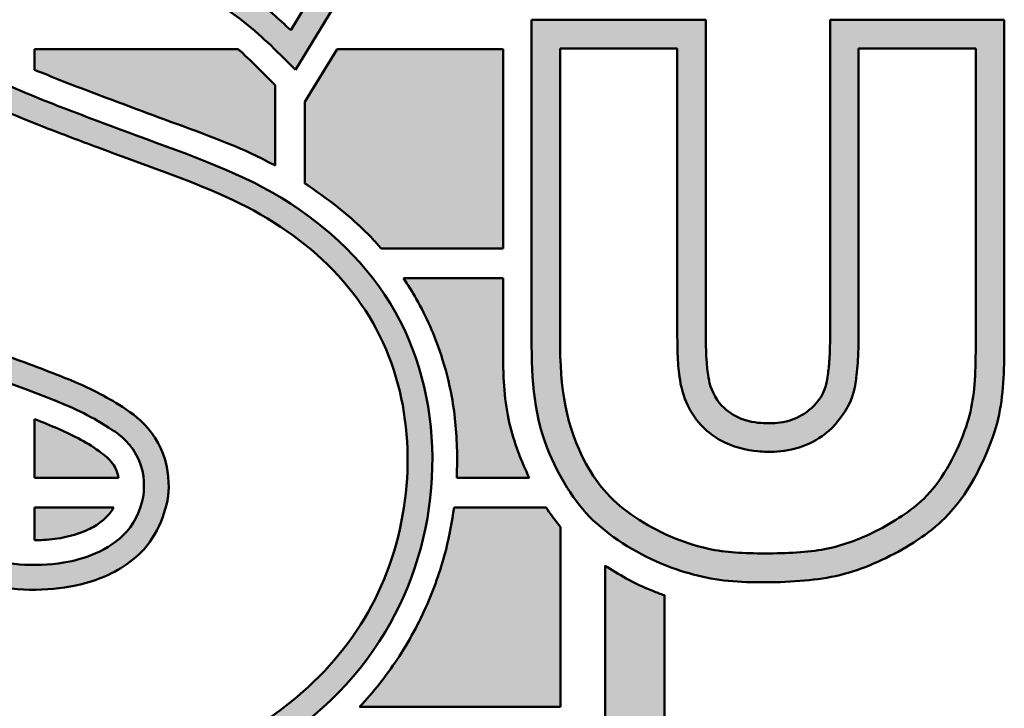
# Model space of a CAD drawing. Header units: inches. Extents: x 36 to 1719, y -84 to 1122.
# Tile 360 of 558: x 1389 to 1409, y 111 to 125. Entities that reach past the tile are written whole.
import ezdxf
from ezdxf.enums import TextEntityAlignment as Align

# ---------------------------------------------------------------- set-up
doc = ezdxf.new("R2010")
doc.units = ezdxf.units.IN
doc.header["$LTSCALE"] = 48
doc.header["$MEASUREMENT"] = 0
doc.layers.add('No Plot', color=7, linetype='Continuous', lineweight=25, plot=False)
doc.layers.add('Title (ANSI)', color=7, linetype='Continuous', lineweight=50)
doc.styles.get("Standard").update_dxf_attribs({"font": 'arial.ttf'})

# ---------------------------------------------------------------- blocks, each defined once
blk = doc.blocks.new('Title Blocks SB TITLE-KS')
at = {"lineweight": 25}
h = blk.add_hatch(color=256, dxfattribs=at)
edge = h.paths.add_edge_path()
edge.add_arc((48.40152, 4.51475), 0.09685, 0, 90)
edge.add_line((48.40152, 4.61161), (48.05526, 4.61161))
edge.add_arc((48.05526, 4.51475), 0.09685, 90, 180)
edge.add_line((47.95841, 4.51475), (47.95841, 4.0462))
edge.add_arc((48.05526, 4.0462), 0.09685, 180, 270)
edge.add_line((48.05526, 3.94935), (48.40152, 3.94935))
edge.add_arc((48.40152, 4.0462), 0.09685, 270, 360)
edge.add_line((48.49837, 4.0462), (48.49837, 4.14159))
edge.add_spline(control_points=[(48.49837, 4.14159), (48.49674, 4.14216), (48.49127, 4.14423), (48.48285, 4.1482), (48.47639, 4.15214), (48.47352, 4.15405)], knot_values=[0.312367, 0.312367, 0.312367, 0.312367, 0.32717, 0.362458, 0.391961, 0.391961, 0.391961, 0.391961], degree=3, periodic=0)
edge.add_line((48.47352, 4.15405), (48.47352, 4.0462))
edge.add_arc((48.40152, 4.0462), 0.07201, -90, 0, ccw=False)
edge.add_line((48.40152, 3.9742), (48.05526, 3.9742))
edge.add_arc((48.05526, 4.0462), 0.07201, 180, 270, ccw=False)
edge.add_line((47.98326, 4.0462), (47.98326, 4.51475))
edge.add_arc((48.05526, 4.51475), 0.07201, 90, 180, ccw=False)
edge.add_line((48.05526, 4.58676), (48.40152, 4.58676))
edge.add_arc((48.40152, 4.51475), 0.07201, 0, 90, ccw=False)
edge.add_line((48.47352, 4.51475), (48.47352, 4.39432))
edge.add_line((48.47352, 4.39432), (48.49837, 4.39432))
edge.add_line((48.49837, 4.39432), (48.49837, 4.51475))
h = blk.add_hatch(color=256, dxfattribs=at)
edge = h.paths.add_edge_path(flags=0)
edge.add_line((48.12203, 4.19792), (48.07237, 4.12468))
edge.add_spline(control_points=[(48.07237, 4.12468), (48.08389, 4.11436), (48.09548, 4.10497), (48.1369, 4.07786), (48.17135, 4.06544), (48.24063, 4.05715), (48.276, 4.06176), (48.33855, 4.08984), (48.36454, 4.11294), (48.39253, 4.17257), (48.39486, 4.20835), (48.37856, 4.25428), (48.36942, 4.26818), (48.3454, 4.29168), (48.33089, 4.3011), (48.29802, 4.31591), (48.27935, 4.32222), (48.25363, 4.33182), (48.24634, 4.33454), (48.23533, 4.33884), (48.23162, 4.34033), (48.224, 4.34352), (48.22001, 4.34514), (48.21321, 4.34882), (48.21091, 4.3502), (48.20638, 4.35343), (48.20447, 4.35505), (48.20197, 4.35724), (48.20106, 4.35808), (48.199, 4.36015), (48.19699, 4.36238), (48.19312, 4.3686), (48.19131, 4.37405), (48.18977, 4.38455), (48.19071, 4.39197), (48.19852, 4.40627), (48.20538, 4.41189), (48.21682, 4.41762), (48.22254, 4.41883), (48.23386, 4.42083), (48.24174, 4.42163), (48.26144, 4.42055), (48.27079, 4.41817), (48.2967, 4.41012), (48.31235, 4.40213), (48.33186, 4.38735), (48.33705, 4.38273), (48.34187, 4.37809)], knot_values=[-2.611226, -2.611226, -2.611226, -2.611226, -2.473136, -2.473136, -2.145661, -2.145661, -1.818185, -1.818185, -1.490709, -1.490709, -1.163233, -1.163233, -0.99479, -0.99479, -0.826346, -0.826346, -0.657902, -0.657902, -0.591756, -0.591756, -0.558682, -0.558682, -0.525609, -0.525609, -0.510315, -0.510315, -0.49502, -0.49502, -0.487373, -0.487373, -0.479726, -0.479726, -0.467251, -0.467251, -0.439818, -0.439818, -0.412386, -0.412386, -0.379958, -0.379958, -0.329557, -0.329557, -0.253484, -0.253484, -0.126742, -0.126742, -0.073489, -0.073489, -0.073489, -0.073489], degree=3, periodic=0)
edge.add_line((48.34187, 4.37809), (48.38437, 4.44768))
edge.add_spline(control_points=[(48.38437, 4.44768), (48.36984, 4.46058), (48.35492, 4.47092), (48.31603, 4.48994), (48.29255, 4.49679), (48.2444, 4.50262), (48.21998, 4.50151), (48.16496, 4.4877), (48.13463, 4.47054), (48.09741, 4.42244), (48.08876, 4.39067), (48.09406, 4.32612), (48.11238, 4.29672), (48.16204, 4.2633), (48.18843, 4.25407), (48.22454, 4.24123), (48.23339, 4.23805), (48.24908, 4.23194), (48.25609, 4.22915), (48.26707, 4.22317), (48.27011, 4.22144), (48.27824, 4.21571), (48.28291, 4.21157), (48.2898, 4.19909), (48.29087, 4.19254), (48.29065, 4.17731), (48.28581, 4.16628), (48.27312, 4.15344), (48.26581, 4.1499), (48.2526, 4.1455), (48.24636, 4.14453), (48.22631, 4.14321), (48.21314, 4.14575), (48.18202, 4.15533), (48.16451, 4.164), (48.1386, 4.18235), (48.12988, 4.19017), (48.12203, 4.19792)], knot_values=[-2.555229, -2.555229, -2.555229, -2.555229, -2.376769, -2.376769, -2.149637, -2.149637, -1.922505, -1.922505, -1.607123, -1.607123, -1.30312, -1.30312, -0.964844, -0.964844, -0.715304, -0.715304, -0.636453, -0.636453, -0.578469, -0.578469, -0.548739, -0.548739, -0.524389, -0.524389, -0.500038, -0.500038, -0.459859, -0.459859, -0.419679, -0.419679, -0.3795, -0.3795, -0.289027, -0.289027, -0.136823, -0.136823, -0.048673, -0.048673, -0.048673, -0.048673], degree=3, periodic=0)
edge = h.paths.add_edge_path()
edge.add_spline(control_points=[(48.05877, 4.12306), (48.07642, 4.10673), (48.09429, 4.09204), (48.15847, 4.05615), (48.21024, 4.0445), (48.30856, 4.0583), (48.35637, 4.08425), (48.3931, 4.14568), (48.39985, 4.16802), (48.4022, 4.21363), (48.39794, 4.23653), (48.37732, 4.2766), (48.36106, 4.293), (48.32242, 4.31816), (48.29987, 4.32565), (48.2689, 4.33717), (48.26094, 4.34013), (48.2448, 4.34624), (48.23696, 4.34925), (48.22466, 4.35454), (48.22049, 4.35639), (48.21433, 4.36041), (48.21255, 4.36178), (48.20944, 4.36445), (48.20838, 4.36534), (48.20455, 4.36933), (48.20203, 4.37377), (48.20045, 4.38177), (48.2006, 4.38505), (48.20342, 4.39561), (48.20846, 4.40147), (48.21976, 4.40787), (48.22523, 4.40882), (48.23771, 4.41095), (48.2462, 4.41144), (48.26434, 4.40899), (48.27395, 4.40669), (48.29761, 4.3981), (48.31075, 4.39075), (48.33042, 4.3751), (48.33723, 4.36826), (48.34385, 4.36145)], knot_values=[0.037533, 0.037533, 0.037533, 0.037533, 0.245712, 0.245712, 0.69376, 0.69376, 1.141808, 1.141808, 1.351168, 1.351168, 1.560529, 1.560529, 1.769889, 1.769889, 1.97925, 1.97925, 2.052495, 2.052495, 2.125741, 2.125741, 2.160647, 2.160647, 2.175364, 2.175364, 2.190081, 2.190081, 2.204798, 2.204798, 2.226856, 2.226856, 2.25866, 2.25866, 2.299207, 2.299207, 2.357342, 2.357342, 2.438939, 2.438939, 2.556981, 2.556981, 2.637491, 2.637491, 2.637491, 2.637491], degree=3, periodic=0)
edge.add_line((48.34385, 4.36145), (48.39766, 4.44957))
edge.add_spline(control_points=[(48.39766, 4.44957), (48.38525, 4.46139), (48.37272, 4.47156), (48.34147, 4.4899), (48.32364, 4.49766), (48.26483, 4.51421), (48.22114, 4.51509), (48.15046, 4.49178), (48.12138, 4.47317), (48.08532, 4.4202), (48.07761, 4.38649), (48.08465, 4.32746), (48.09673, 4.30286), (48.13207, 4.26884), (48.15172, 4.25791), (48.19505, 4.24018), (48.21726, 4.23329), (48.2482, 4.22115), (48.25622, 4.21779), (48.26789, 4.21032), (48.27184, 4.20824), (48.27987, 4.19697), (48.28078, 4.19046), (48.27987, 4.17908), (48.27697, 4.17256), (48.26952, 4.16416), (48.26482, 4.16119), (48.25583, 4.15723), (48.25129, 4.15605), (48.23437, 4.15321), (48.22193, 4.15456), (48.19929, 4.16046), (48.18886, 4.16469), (48.16147, 4.17777), (48.14516, 4.18953), (48.12778, 4.20666), (48.12415, 4.21045), (48.12058, 4.21423)], knot_values=[0.02353, 0.02353, 0.02353, 0.02353, 0.173405, 0.173405, 0.346811, 0.346811, 0.721067, 0.721067, 1.018589, 1.018589, 1.316111, 1.316111, 1.56375, 1.56375, 1.767978, 1.767978, 1.972206, 1.972206, 2.042372, 2.042372, 2.075171, 2.075171, 2.10797, 2.10797, 2.140769, 2.140769, 2.173568, 2.173568, 2.206366, 2.206366, 2.298331, 2.298331, 2.390296, 2.390296, 2.545872, 2.545872, 2.590393, 2.590393, 2.590393, 2.590393], degree=3, periodic=0)
edge.add_line((48.12058, 4.21423), (48.05877, 4.12306))
h = blk.add_hatch(color=256, dxfattribs=at)
edge = h.paths.add_edge_path(flags=0)
edge.add_spline(control_points=[(48.45468, 4.24935), (48.45463, 4.22776), (48.45716, 4.21204), (48.47084, 4.18711), (48.47694, 4.18044), (48.49531, 4.16809), (48.50617, 4.16343), (48.52413, 4.15946), (48.53155, 4.15913), (48.54964, 4.15915), (48.55837, 4.15951), (48.57262, 4.16228), (48.57972, 4.16483), (48.59456, 4.17225), (48.60199, 4.17715), (48.61399, 4.18877), (48.62007, 4.19934), (48.62735, 4.21926), (48.62833, 4.22673), (48.62875, 4.24105), (48.62878, 4.24524), (48.62881, 4.24934)], knot_values=[-1.0351, -1.0351, -1.0351, -1.0351, -0.845278, -0.845278, -0.724245, -0.724245, -0.603213, -0.603213, -0.51975, -0.51975, -0.436286, -0.436286, -0.352823, -0.352823, -0.26259, -0.26259, -0.136738, -0.136738, -0.03667, -0.03667, 0, 0, 0, 0], degree=3, periodic=0)
edge.add_line((48.62881, 4.24934), (48.62881, 4.37047))
edge.add_line((48.62881, 4.37047), (48.57971, 4.37047))
edge.add_line((48.57971, 4.37047), (48.57971, 4.24935))
edge.add_spline(control_points=[(48.57971, 4.24935), (48.57968, 4.2471), (48.57965, 4.24504), (48.57944, 4.23961), (48.57907, 4.23565), (48.57855, 4.23125), (48.57819, 4.22792), (48.57519, 4.21959), (48.57103, 4.21366), (48.56339, 4.20714), (48.56026, 4.20549), (48.55237, 4.20253), (48.54763, 4.2018), (48.54135, 4.2016), (48.54061, 4.20163), (48.53327, 4.20221), (48.52676, 4.20366), (48.51916, 4.208), (48.5167, 4.20985), (48.51229, 4.21422), (48.50956, 4.21816), (48.50653, 4.22458), (48.50547, 4.22863), (48.50444, 4.23434), (48.50426, 4.23672), (48.50383, 4.24369), (48.5039, 4.24626), (48.5038, 4.24935)], knot_values=[-0.185107, -0.185107, -0.185107, -0.185107, -0.169088, -0.169088, -0.145818, -0.145818, -0.135706, -0.135706, -0.123096, -0.123096, -0.110487, -0.110487, -0.097877, -0.097877, -0.085267, -0.085267, -0.068464, -0.068464, -0.060062, -0.060062, -0.05166, -0.05166, -0.043258, -0.043258, -0.022628, -0.022628, 0, 0, 0, 0], degree=3, periodic=0)
edge.add_line((48.5038, 4.24935), (48.5038, 4.37047))
edge.add_line((48.5038, 4.37047), (48.45468, 4.37047))
edge.add_line((48.45468, 4.37047), (48.45468, 4.24935))
edge = h.paths.add_edge_path()
edge.add_line((48.64074, 4.38239), (48.56779, 4.38239))
edge.add_line((48.56779, 4.38239), (48.56779, 4.24935))
edge.add_spline(control_points=[(48.56779, 4.24935), (48.56774, 4.24638), (48.5677, 4.24341), (48.56737, 4.23841), (48.5672, 4.2365), (48.56668, 4.23259), (48.56657, 4.22998), (48.56291, 4.22225), (48.55947, 4.21918), (48.55424, 4.21591), (48.55149, 4.21468), (48.54464, 4.21342), (48.54256, 4.21363), (48.53859, 4.21368), (48.53423, 4.21395), (48.52743, 4.21677), (48.52487, 4.21841), (48.51976, 4.22377), (48.5176, 4.22867), (48.5164, 4.23507), (48.51633, 4.2362), (48.51574, 4.24303), (48.51585, 4.24577), (48.51572, 4.24935)], knot_values=[0, 0, 0, 0, 0.023718, 0.023718, 0.037964, 0.037964, 0.052211, 0.052211, 0.066457, 0.066457, 0.080704, 0.080704, 0.09495, 0.09495, 0.111952, 0.111952, 0.126093, 0.126093, 0.140233, 0.140233, 0.158287, 0.158287, 0.185107, 0.185107, 0.185107, 0.185107], degree=3, periodic=0)
edge.add_line((48.51572, 4.24935), (48.51572, 4.38239))
edge.add_line((48.51572, 4.38239), (48.44276, 4.38239))
edge.add_line((48.44276, 4.38239), (48.44276, 4.24935))
edge.add_spline(control_points=[(48.44276, 4.24935), (48.44271, 4.23118), (48.44382, 4.21583), (48.45522, 4.18948), (48.46161, 4.179), (48.4788, 4.16391), (48.49007, 4.15727), (48.51102, 4.14971), (48.52068, 4.14764), (48.54103, 4.14679), (48.55299, 4.14713), (48.5725, 4.14961), (48.58203, 4.15275), (48.60026, 4.16166), (48.60925, 4.16741), (48.62509, 4.18315), (48.63223, 4.19666), (48.6398, 4.21975), (48.64047, 4.22938), (48.6407, 4.24352), (48.64072, 4.24646), (48.64074, 4.24934)], knot_values=[0, 0, 0, 0, 0.155412, 0.155412, 0.272387, 0.272387, 0.389362, 0.389362, 0.485779, 0.485779, 0.582195, 0.582195, 0.678612, 0.678612, 0.775028, 0.775028, 0.910851, 0.910851, 1.009598, 1.009598, 1.0351, 1.0351, 1.0351, 1.0351], degree=3, periodic=0)
edge.add_line((48.64074, 4.24934), (48.64074, 4.38239))
h = blk.add_hatch(color=256, dxfattribs=at)
edge = h.paths.add_edge_path()
edge.add_line((48.2346, 4.37015), (48.2346, 4.36155))
edge.add_spline(control_points=[(48.2346, 4.36155), (48.23592, 4.361), (48.241, 4.35893), (48.25181, 4.35461), (48.27005, 4.34781), (48.2959, 4.33812), (48.31909, 4.32987), (48.33271, 4.32289), (48.33542, 4.32141)], knot_values=[0.555083, 0.555083, 0.555083, 0.555083, 0.567375, 0.602123, 0.654854, 0.734241, 0.838869, 0.865294, 0.865294, 0.865294, 0.865294], degree=3, periodic=0)
edge.add_line((48.33542, 4.32141), (48.33542, 4.35504))
edge.add_spline(control_points=[(48.33542, 4.35504), (48.33333, 4.35713), (48.32849, 4.36198), (48.32335, 4.36707), (48.32013, 4.3699), (48.31984, 4.37015)], knot_values=[0.041752, 0.041752, 0.041752, 0.041752, 0.06708, 0.100477, 0.103769, 0.103769, 0.103769, 0.103769], degree=3, periodic=0)
edge.add_line((48.31984, 4.37015), (48.2346, 4.37015))
h = blk.add_hatch(color=256, dxfattribs=at)
edge = h.paths.add_edge_path()
edge.add_spline(control_points=[(48.34784, 4.31396), (48.34809, 4.31379), (48.35153, 4.31153), (48.36155, 4.30443), (48.37207, 4.29543), (48.37868, 4.28802), (48.37982, 4.28669)], knot_values=[0.906651, 0.906651, 0.906651, 0.906651, 0.90917, 0.941929, 1.011995, 1.027017, 1.027017, 1.027017, 1.027017], degree=3, periodic=0)
edge.add_line((48.37982, 4.28669), (48.43083, 4.28669))
edge.add_line((48.43083, 4.28669), (48.43083, 4.37015))
edge.add_line((48.43083, 4.37015), (48.36129, 4.37015))
edge.add_line((48.36129, 4.37015), (48.34784, 4.34813))
edge.add_line((48.34784, 4.34813), (48.34784, 4.31396))
h = blk.add_hatch(color=256, dxfattribs=at)
edge = h.paths.add_edge_path()
edge.add_spline(control_points=[(48.38919, 4.27427), (48.39107, 4.27146), (48.39731, 4.26132), (48.40459, 4.2448), (48.41029, 4.2228), (48.41174, 4.20539), (48.41154, 4.19404), (48.41139, 4.19081)], knot_values=[1.071466, 1.071466, 1.071466, 1.071466, 1.100369, 1.173443, 1.225153, 1.294598, 1.322345, 1.322345, 1.322345, 1.322345], degree=3, periodic=0)
edge.add_line((48.41139, 4.19081), (48.44179, 4.19081))
edge.add_spline(control_points=[(48.44179, 4.19081), (48.44124, 4.19194), (48.43706, 4.2008), (48.43241, 4.21476), (48.43078, 4.23355), (48.43081, 4.24382), (48.43083, 4.24935)], knot_values=[0, 0, 0, 0, 0.010768, 0.083825, 0.124461, 0.17188, 0.17188, 0.17188, 0.17188], degree=3, periodic=0)
edge.add_line((48.43083, 4.24935), (48.43083, 4.27427))
edge.add_line((48.43083, 4.27427), (48.38919, 4.27427))
h = blk.add_hatch(color=256, dxfattribs=at)
edge = h.paths.add_edge_path()
edge.add_spline(control_points=[(48.26975, 4.19081), (48.26941, 4.19265), (48.26799, 4.19681), (48.25927, 4.20425), (48.24773, 4.2101), (48.23799, 4.21405), (48.2346, 4.21536)], knot_values=[1966.349707, 1966.349707, 1966.349707, 1966.349707, 1982.19095, 2002.907504, 2061.8723, 2093.061573, 2093.061573, 2093.061573, 2093.061573], degree=3, periodic=0)
edge.add_line((48.2346, 4.21536), (48.2346, 4.19081))
edge.add_line((48.2346, 4.19081), (48.26975, 4.19081))
h = blk.add_hatch(color=256, dxfattribs=at)
edge = h.paths.add_edge_path()
edge.add_line((48.2346, 4.17839), (48.2346, 4.16462))
edge.add_spline(control_points=[(48.2346, 4.16462), (48.23587, 4.16463), (48.24028, 4.16479), (48.24792, 4.16576), (48.2561, 4.16833), (48.26232, 4.17197), (48.26578, 4.17535), (48.26735, 4.17759), (48.26782, 4.17839)], knot_values=[2129.62752, 2129.62752, 2129.62752, 2129.62752, 2140.522986, 2167.432622, 2195.448804, 2213.336559, 2228.733772, 2236.572499, 2236.572499, 2236.572499, 2236.572499], degree=3, periodic=0)
edge.add_line((48.26782, 4.17839), (48.2346, 4.17839))
h = blk.add_hatch(color=256, dxfattribs=at)
edge = h.paths.add_edge_path()
edge.add_spline(control_points=[(48.41029, 4.17839), (48.40952, 4.17248), (48.40689, 4.15872), (48.39949, 4.13704), (48.38733, 4.11472), (48.37654, 4.10107), (48.37073, 4.09492)], knot_values=[1.357971, 1.357971, 1.357971, 1.357971, 1.409019, 1.477651, 1.553467, 1.625834, 1.625834, 1.625834, 1.625834], degree=3, periodic=0)
edge.add_line((48.37073, 4.09492), (48.45489, 4.09492))
edge.add_line((48.45489, 4.09492), (48.45489, 4.17016))
edge.add_spline(control_points=[(48.45489, 4.17016), (48.45293, 4.17252), (48.45092, 4.17527), (48.44904, 4.17811), (48.44886, 4.17839)], knot_values=[0.212704, 0.212704, 0.212704, 0.212704, 0.238923, 0.24178, 0.24178, 0.24178, 0.24178], degree=3, periodic=0)
edge.add_line((48.44886, 4.17839), (48.41029, 4.17839))
at = {"layer": 'No Plot', "color": 7, "linetype": 'Continuous', "lineweight": 25}
for p, q in [((48.39766, 4.44957), (48.34385, 4.36145)), ((48.38437, 4.44768), (48.34187, 4.37809)), ((48.51572, 4.38239), (48.44276, 4.38239)), ((48.44276, 4.38239), (48.44276, 4.24935)), ((48.51572, 4.38239), (48.51572, 4.24935)), ((48.56779, 4.38239), (48.64074, 4.38239)), ((48.56779, 4.38239), (48.56779, 4.24935)), ((48.64074, 4.38239), (48.64074, 4.24934)), ((48.2346, 4.37015), (48.31984, 4.37015)), ((48.2346, 4.36155), (48.2346, 4.37015)), ((48.36129, 4.37015), (48.34784, 4.34813)), ((48.36129, 4.37015), (48.43083, 4.37015)), ((48.43083, 4.37015), (48.43083, 4.28669)), ((48.5038, 4.37047), (48.45468, 4.37047)), ((48.45468, 4.37047), (48.45468, 4.24935)), ((48.5038, 4.37047), (48.5038, 4.24935)), ((48.57971, 4.37047), (48.62881, 4.37047)), ((48.57971, 4.37047), (48.57971, 4.24935)), ((48.62881, 4.37047), (48.62881, 4.24934)), ((48.33542, 4.32141), (48.33542, 4.35504)), ((48.34784, 4.31396), (48.34784, 4.34813)), ((48.43083, 4.28669), (48.37982, 4.28669)), ((48.43083, 4.27427), (48.38919, 4.27427)), ((48.43083, 4.27427), (48.43083, 4.24935)), ((48.2346, 4.19081), (48.2346, 4.21536)), ((48.2346, 4.19081), (48.26975, 4.19081)), ((48.41139, 4.19081), (48.44179, 4.19081)), ((48.2346, 4.17839), (48.26782, 4.17839)), ((48.2346, 4.16462), (48.2346, 4.17839)), ((48.41029, 4.17839), (48.44886, 4.17839)), ((48.45489, 4.09492), (48.45489, 4.17016)), ((48.47352, 4.15405), (48.47352, 4.0462)), ((48.49837, 4.14159), (48.49837, 4.0462)), ((48.37073, 4.09492), (48.45489, 4.09492))]:
    blk.add_line(p, q, dxfattribs=at)
for points, knots in [([(48.39766, 4.44957), (48.38525, 4.46139), (48.37272, 4.47156), (48.34147, 4.4899), (48.32364, 4.49766), (48.26483, 4.51421), (48.22114, 4.51509), (48.15046, 4.49178), (48.12138, 4.47317), (48.08532, 4.4202), (48.07761, 4.38649), (48.08465, 4.32746), (48.09673, 4.30286), (48.13207, 4.26884), (48.15172, 4.25791), (48.19505, 4.24018), (48.21726, 4.23329), (48.2482, 4.22115), (48.25622, 4.21779), (48.26789, 4.21032), (48.27184, 4.20824), (48.27987, 4.19697), (48.28078, 4.19046), (48.27987, 4.17908), (48.27697, 4.17256), (48.26952, 4.16416), (48.26482, 4.16119), (48.25583, 4.15723), (48.25129, 4.15605), (48.23437, 4.15321), (48.22193, 4.15456), (48.19929, 4.16046), (48.18886, 4.16469), (48.16147, 4.17777), (48.14516, 4.18953), (48.12778, 4.20666), (48.12415, 4.21045), (48.12058, 4.21423)], [0.02353, 0.02353, 0.02353, 0.02353, 0.173405, 0.173405, 0.346811, 0.346811, 0.721067, 0.721067, 1.018589, 1.018589, 1.316111, 1.316111, 1.56375, 1.56375, 1.767978, 1.767978, 1.972206, 1.972206, 2.042372, 2.042372, 2.075171, 2.075171, 2.10797, 2.10797, 2.140769, 2.140769, 2.173568, 2.173568, 2.206366, 2.206366, 2.298331, 2.298331, 2.390296, 2.390296, 2.545872, 2.545872, 2.590393, 2.590393, 2.590393, 2.590393]), ([(48.38437, 4.44768), (48.36984, 4.46058), (48.35492, 4.47092), (48.31603, 4.48994), (48.29255, 4.49679), (48.2444, 4.50262), (48.21998, 4.50151), (48.16496, 4.4877), (48.13463, 4.47054), (48.09741, 4.42244), (48.08876, 4.39067), (48.09406, 4.32612), (48.11238, 4.29672), (48.16204, 4.2633), (48.18843, 4.25407), (48.22454, 4.24123), (48.23339, 4.23805), (48.24908, 4.23194), (48.25609, 4.22915), (48.26707, 4.22317), (48.27011, 4.22144), (48.27824, 4.21571), (48.28291, 4.21157), (48.2898, 4.19909), (48.29087, 4.19254), (48.29065, 4.17731), (48.28581, 4.16628), (48.27312, 4.15344), (48.26581, 4.1499), (48.2526, 4.1455), (48.24636, 4.14453), (48.22631, 4.14321), (48.21314, 4.14575), (48.18202, 4.15533), (48.16451, 4.164), (48.1386, 4.18235), (48.12988, 4.19017), (48.12203, 4.19792)], [0.048673, 0.048673, 0.048673, 0.048673, 0.227132, 0.227132, 0.454264, 0.454264, 0.681396, 0.681396, 0.996778, 0.996778, 1.300781, 1.300781, 1.639057, 1.639057, 1.888597, 1.888597, 1.967449, 1.967449, 2.025432, 2.025432, 2.055162, 2.055162, 2.079512, 2.079512, 2.103863, 2.103863, 2.144043, 2.144043, 2.184222, 2.184222, 2.224401, 2.224401, 2.314875, 2.314875, 2.467078, 2.467078, 2.555229, 2.555229, 2.555229, 2.555229]), ([(48.34187, 4.37809), (48.33705, 4.38273), (48.33186, 4.38735), (48.31235, 4.40213), (48.2967, 4.41012), (48.27079, 4.41817), (48.26144, 4.42055), (48.24174, 4.42163), (48.23386, 4.42083), (48.22254, 4.41883), (48.21682, 4.41762), (48.20538, 4.41189), (48.19852, 4.40627), (48.19071, 4.39197), (48.18977, 4.38455), (48.19131, 4.37405), (48.19312, 4.3686), (48.19699, 4.36238), (48.199, 4.36015), (48.20106, 4.35808), (48.20197, 4.35724), (48.20447, 4.35505), (48.20638, 4.35343), (48.21091, 4.3502), (48.21321, 4.34882), (48.22001, 4.34514), (48.224, 4.34352), (48.23162, 4.34033), (48.23533, 4.33884), (48.24634, 4.33454), (48.25363, 4.33182), (48.27935, 4.32222), (48.29802, 4.31591), (48.33089, 4.3011), (48.3454, 4.29168), (48.36942, 4.26818), (48.37856, 4.25428), (48.39486, 4.20835), (48.39253, 4.17257), (48.36454, 4.11294), (48.33855, 4.08984), (48.276, 4.06176), (48.24063, 4.05715), (48.17135, 4.06544), (48.1369, 4.07786), (48.09548, 4.10497), (48.08389, 4.11436), (48.07237, 4.12468)], [0.073489, 0.073489, 0.073489, 0.073489, 0.126742, 0.126742, 0.253484, 0.253484, 0.329557, 0.329557, 0.379958, 0.379958, 0.412386, 0.412386, 0.439818, 0.439818, 0.467251, 0.467251, 0.479726, 0.479726, 0.487373, 0.487373, 0.49502, 0.49502, 0.510315, 0.510315, 0.525609, 0.525609, 0.558682, 0.558682, 0.591756, 0.591756, 0.657902, 0.657902, 0.826346, 0.826346, 0.99479, 0.99479, 1.163233, 1.163233, 1.490709, 1.490709, 1.818185, 1.818185, 2.145661, 2.145661, 2.473136, 2.473136, 2.611226, 2.611226, 2.611226, 2.611226]), ([(48.34385, 4.36145), (48.33723, 4.36826), (48.33042, 4.3751), (48.31075, 4.39075), (48.29761, 4.3981), (48.27395, 4.40669), (48.26434, 4.40899), (48.2462, 4.41144), (48.23771, 4.41095), (48.22523, 4.40882), (48.21976, 4.40787), (48.20846, 4.40147), (48.20342, 4.39561), (48.2006, 4.38505), (48.20045, 4.38177), (48.20203, 4.37377), (48.20455, 4.36933), (48.20838, 4.36534), (48.20944, 4.36445), (48.21255, 4.36178), (48.21433, 4.36041), (48.22049, 4.35639), (48.22466, 4.35454), (48.23696, 4.34925), (48.2448, 4.34624), (48.26094, 4.34013), (48.2689, 4.33717), (48.29987, 4.32565), (48.32242, 4.31816), (48.36106, 4.293), (48.37732, 4.2766), (48.39794, 4.23653), (48.4022, 4.21363), (48.39985, 4.16802), (48.3931, 4.14568), (48.35637, 4.08425), (48.30856, 4.0583), (48.21024, 4.0445), (48.15847, 4.05615), (48.09429, 4.09204), (48.07642, 4.10673), (48.05877, 4.12306)], [0.037533, 0.037533, 0.037533, 0.037533, 0.118042, 0.118042, 0.236085, 0.236085, 0.317682, 0.317682, 0.375817, 0.375817, 0.416364, 0.416364, 0.448168, 0.448168, 0.470226, 0.470226, 0.484943, 0.484943, 0.499659, 0.499659, 0.514376, 0.514376, 0.549283, 0.549283, 0.622528, 0.622528, 0.695774, 0.695774, 0.905134, 0.905134, 1.114495, 1.114495, 1.323855, 1.323855, 1.533216, 1.533216, 1.981264, 1.981264, 2.429311, 2.429311, 2.637491, 2.637491, 2.637491, 2.637491]), ([(48.33542, 4.35504), (48.33333, 4.35713), (48.32849, 4.36198), (48.32335, 4.36707), (48.32013, 4.3699), (48.31984, 4.37015)], [0.04175222, 0.04175222, 0.04175222, 0.04175222, 0.06707966, 0.10047659, 0.10376861, 0.10376861, 0.10376861, 0.10376861]), ([(48.2346, 4.36155), (48.23592, 4.361), (48.241, 4.35893), (48.25181, 4.35461), (48.27005, 4.34781), (48.2959, 4.33812), (48.31909, 4.32987), (48.33271, 4.32289), (48.33542, 4.32141)], [0.5550829, 0.5550829, 0.5550829, 0.5550829, 0.5673747, 0.6021228, 0.6548538, 0.7342409, 0.8388687, 0.8652939, 0.8652939, 0.8652939, 0.8652939]), ([(48.34784, 4.31396), (48.34809, 4.31379), (48.35153, 4.31153), (48.36155, 4.30443), (48.37207, 4.29543), (48.37868, 4.28802), (48.37982, 4.28669)], [0.9066514, 0.9066514, 0.9066514, 0.9066514, 0.90917, 0.9419293, 1.0119952, 1.0270165, 1.0270165, 1.0270165, 1.0270165]), ([(48.38919, 4.27427), (48.39107, 4.27146), (48.39731, 4.26132), (48.40459, 4.2448), (48.41029, 4.2228), (48.41174, 4.20539), (48.41154, 4.19404), (48.41139, 4.19081)], [1.0714656, 1.0714656, 1.0714656, 1.0714656, 1.1003695, 1.1734433, 1.2251534, 1.2945979, 1.3223448, 1.3223448, 1.3223448, 1.3223448]), ([(48.43083, 4.24935), (48.43081, 4.24382), (48.43078, 4.23355), (48.43241, 4.21476), (48.43706, 4.2008), (48.44124, 4.19194), (48.44179, 4.19081)], [0, 0, 0, 0, 0.047419, 0.0880547, 0.1611119, 0.1718798, 0.1718798, 0.1718798, 0.1718798]), ([(48.44276, 4.24935), (48.44271, 4.23118), (48.44382, 4.21583), (48.45522, 4.18948), (48.46161, 4.179), (48.4788, 4.16391), (48.49007, 4.15727), (48.51102, 4.14971), (48.52068, 4.14764), (48.54103, 4.14679), (48.55299, 4.14713), (48.5725, 4.14961), (48.58203, 4.15275), (48.60026, 4.16166), (48.60925, 4.16741), (48.62509, 4.18315), (48.63223, 4.19666), (48.6398, 4.21975), (48.64047, 4.22938), (48.6407, 4.24352), (48.64072, 4.24646), (48.64074, 4.24934)], [0, 0, 0, 0, 0.155412, 0.155412, 0.272387, 0.272387, 0.389362, 0.389362, 0.485779, 0.485779, 0.582195, 0.582195, 0.678612, 0.678612, 0.775028, 0.775028, 0.910851, 0.910851, 1.009598, 1.009598, 1.0351, 1.0351, 1.0351, 1.0351]), ([(48.45468, 4.24935), (48.45463, 4.22776), (48.45716, 4.21204), (48.47084, 4.18711), (48.47694, 4.18044), (48.49531, 4.16809), (48.50617, 4.16343), (48.52413, 4.15946), (48.53155, 4.15913), (48.54964, 4.15915), (48.55837, 4.15951), (48.57262, 4.16228), (48.57972, 4.16483), (48.59456, 4.17225), (48.60199, 4.17715), (48.61399, 4.18877), (48.62007, 4.19934), (48.62735, 4.21926), (48.62833, 4.22673), (48.62875, 4.24105), (48.62878, 4.24524), (48.62881, 4.24934)], [0, 0, 0, 0, 0.189822, 0.189822, 0.310855, 0.310855, 0.431887, 0.431887, 0.51535, 0.51535, 0.598814, 0.598814, 0.682277, 0.682277, 0.77251, 0.77251, 0.898362, 0.898362, 0.99843, 0.99843, 1.0351, 1.0351, 1.0351, 1.0351]), ([(48.5038, 4.24935), (48.5039, 4.24626), (48.50383, 4.24369), (48.50426, 4.23672), (48.50444, 4.23434), (48.50547, 4.22863), (48.50653, 4.22458), (48.50956, 4.21816), (48.51229, 4.21422), (48.5167, 4.20985), (48.51916, 4.208), (48.52676, 4.20366), (48.53327, 4.20221), (48.54061, 4.20163), (48.54135, 4.2016), (48.54763, 4.2018), (48.55237, 4.20253), (48.56026, 4.20549), (48.56339, 4.20714), (48.57103, 4.21366), (48.57519, 4.21959), (48.57819, 4.22792), (48.57855, 4.23125), (48.57907, 4.23565), (48.57944, 4.23961), (48.57965, 4.24504), (48.57968, 4.2471), (48.57971, 4.24935)], [0, 0, 0, 0, 0.0226278, 0.0226278, 0.0432582, 0.0432582, 0.05166, 0.05166, 0.0600618, 0.0600618, 0.0684636, 0.0684636, 0.0852672, 0.0852672, 0.0978769, 0.0978769, 0.1104866, 0.1104866, 0.1230962, 0.1230962, 0.1357059, 0.1357059, 0.1458181, 0.1458181, 0.1690875, 0.1690875, 0.1851075, 0.1851075, 0.1851075, 0.1851075]), ([(48.51572, 4.24935), (48.51585, 4.24577), (48.51574, 4.24303), (48.51633, 4.2362), (48.5164, 4.23507), (48.5176, 4.22867), (48.51976, 4.22377), (48.52487, 4.21841), (48.52743, 4.21677), (48.53423, 4.21395), (48.53859, 4.21368), (48.54256, 4.21363), (48.54464, 4.21342), (48.55149, 4.21468), (48.55424, 4.21591), (48.55947, 4.21918), (48.56291, 4.22225), (48.56657, 4.22998), (48.56668, 4.23259), (48.5672, 4.2365), (48.56737, 4.23841), (48.5677, 4.24341), (48.56774, 4.24638), (48.56779, 4.24935)], [0, 0, 0, 0, 0.0268204, 0.0268204, 0.0448742, 0.0448742, 0.0590147, 0.0590147, 0.0731552, 0.0731552, 0.0901574, 0.0901574, 0.1044038, 0.1044038, 0.1186502, 0.1186502, 0.1328966, 0.1328966, 0.147143, 0.147143, 0.1613894, 0.1613894, 0.1851075, 0.1851075, 0.1851075, 0.1851075]), ([(48.2346, 4.21536), (48.23799, 4.21405), (48.24773, 4.2101), (48.25927, 4.20425), (48.26799, 4.19681), (48.26941, 4.19265), (48.26975, 4.19081)], [1966.349707, 1966.349707, 1966.349707, 1966.349707, 1997.53898, 2056.503776, 2077.22033, 2093.061573, 2093.061573, 2093.061573, 2093.061573]), ([(48.26782, 4.17839), (48.26735, 4.17759), (48.26578, 4.17535), (48.26232, 4.17197), (48.2561, 4.16833), (48.24792, 4.16576), (48.24028, 4.16479), (48.23587, 4.16463), (48.2346, 4.16462)], [2129.62752, 2129.62752, 2129.62752, 2129.62752, 2137.466247, 2152.86346, 2170.751215, 2198.767397, 2225.677033, 2236.572499, 2236.572499, 2236.572499, 2236.572499]), ([(48.41029, 4.17839), (48.40952, 4.17248), (48.40689, 4.15872), (48.39949, 4.13704), (48.38733, 4.11472), (48.37654, 4.10107), (48.37073, 4.09492)], [1.3579709, 1.3579709, 1.3579709, 1.3579709, 1.4090191, 1.4776507, 1.5534669, 1.6258342, 1.6258342, 1.6258342, 1.6258342]), ([(48.44886, 4.17839), (48.44904, 4.17811), (48.45092, 4.17527), (48.45293, 4.17252), (48.45489, 4.17016)], [0.21270383, 0.21270383, 0.21270383, 0.21270383, 0.21556073, 0.24178015, 0.24178015, 0.24178015, 0.24178015]), ([(48.47352, 4.15405), (48.47639, 4.15214), (48.48285, 4.1482), (48.49127, 4.14423), (48.49674, 4.14216), (48.49837, 4.14159)], [0.31236689, 0.31236689, 0.31236689, 0.31236689, 0.34186974, 0.37715804, 0.39196074, 0.39196074, 0.39196074, 0.39196074])]:
    blk.add_open_spline(points, degree=3, knots=knots, dxfattribs=at)
at = {"layer": 'Title (ANSI)'}
for p, q in [((48.34385, 4.36145), (48.39766, 4.44957)), ((48.38437, 4.44768), (48.34187, 4.37809)), ((48.51572, 4.38239), (48.44276, 4.38239)), ((48.44276, 4.38239), (48.44276, 4.24935)), ((48.51572, 4.24935), (48.51572, 4.38239)), ((48.64074, 4.38239), (48.56779, 4.38239)), ((48.56779, 4.38239), (48.56779, 4.24935)), ((48.64074, 4.24934), (48.64074, 4.38239)), ((48.2346, 4.37015), (48.2346, 4.36155)), ((48.31984, 4.37015), (48.2346, 4.37015)), ((48.36129, 4.37015), (48.34784, 4.34813)), ((48.43083, 4.37015), (48.36129, 4.37015)), ((48.43083, 4.28669), (48.43083, 4.37015)), ((48.45468, 4.24935), (48.45468, 4.37047)), ((48.45468, 4.37047), (48.5038, 4.37047)), ((48.5038, 4.37047), (48.5038, 4.24935)), ((48.57971, 4.24935), (48.57971, 4.37047)), ((48.57971, 4.37047), (48.62881, 4.37047)), ((48.62881, 4.37047), (48.62881, 4.24934)), ((48.33542, 4.32141), (48.33542, 4.35504)), ((48.34784, 4.34813), (48.34784, 4.31396)), ((48.37982, 4.28669), (48.43083, 4.28669)), ((48.43083, 4.27427), (48.38919, 4.27427)), ((48.43083, 4.24935), (48.43083, 4.27427)), ((48.2346, 4.21536), (48.2346, 4.19081)), ((48.2346, 4.19081), (48.26975, 4.19081)), ((48.41139, 4.19081), (48.44179, 4.19081)), ((48.2346, 4.17839), (48.2346, 4.16462)), ((48.26782, 4.17839), (48.2346, 4.17839)), ((48.44886, 4.17839), (48.41029, 4.17839)), ((48.45489, 4.09492), (48.45489, 4.17016)), ((48.47352, 4.15405), (48.47352, 4.0462)), ((48.49837, 4.0462), (48.49837, 4.14159)), ((48.37073, 4.09492), (48.45489, 4.09492))]:
    blk.add_line(p, q, dxfattribs=at)
for points, knots in [([(48.39766, 4.44957), (48.38525, 4.46139), (48.37272, 4.47156), (48.34147, 4.4899), (48.32364, 4.49766), (48.26483, 4.51421), (48.22114, 4.51509), (48.15046, 4.49178), (48.12138, 4.47317), (48.08532, 4.4202), (48.07761, 4.38649), (48.08465, 4.32746), (48.09673, 4.30286), (48.13207, 4.26884), (48.15172, 4.25791), (48.19505, 4.24018), (48.21726, 4.23329), (48.2482, 4.22115), (48.25622, 4.21779), (48.26789, 4.21032), (48.27184, 4.20824), (48.27987, 4.19697), (48.28078, 4.19046), (48.27987, 4.17908), (48.27697, 4.17256), (48.26952, 4.16416), (48.26482, 4.16119), (48.25583, 4.15723), (48.25129, 4.15605), (48.23437, 4.15321), (48.22193, 4.15456), (48.19929, 4.16046), (48.18886, 4.16469), (48.16147, 4.17777), (48.14516, 4.18953), (48.12778, 4.20666), (48.12415, 4.21045), (48.12058, 4.21423)], [0.02353, 0.02353, 0.02353, 0.02353, 0.173405, 0.173405, 0.346811, 0.346811, 0.721067, 0.721067, 1.018589, 1.018589, 1.316111, 1.316111, 1.56375, 1.56375, 1.767978, 1.767978, 1.972206, 1.972206, 2.042372, 2.042372, 2.075171, 2.075171, 2.10797, 2.10797, 2.140769, 2.140769, 2.173568, 2.173568, 2.206366, 2.206366, 2.298331, 2.298331, 2.390296, 2.390296, 2.545872, 2.545872, 2.590393, 2.590393, 2.590393, 2.590393]), ([(48.12203, 4.19792), (48.12988, 4.19017), (48.1386, 4.18235), (48.16451, 4.164), (48.18202, 4.15533), (48.21314, 4.14575), (48.22631, 4.14321), (48.24636, 4.14453), (48.2526, 4.1455), (48.26581, 4.1499), (48.27312, 4.15344), (48.28581, 4.16628), (48.29065, 4.17731), (48.29087, 4.19254), (48.2898, 4.19909), (48.28291, 4.21157), (48.27824, 4.21571), (48.27011, 4.22144), (48.26707, 4.22317), (48.25609, 4.22915), (48.24908, 4.23194), (48.23339, 4.23805), (48.22454, 4.24123), (48.18843, 4.25407), (48.16204, 4.2633), (48.11238, 4.29672), (48.09406, 4.32612), (48.08876, 4.39067), (48.09741, 4.42244), (48.13463, 4.47054), (48.16496, 4.4877), (48.21998, 4.50151), (48.2444, 4.50262), (48.29255, 4.49679), (48.31603, 4.48994), (48.35492, 4.47092), (48.36984, 4.46058), (48.38437, 4.44768)], [0.048673, 0.048673, 0.048673, 0.048673, 0.136823, 0.136823, 0.289027, 0.289027, 0.3795, 0.3795, 0.419679, 0.419679, 0.459859, 0.459859, 0.500038, 0.500038, 0.524389, 0.524389, 0.548739, 0.548739, 0.578469, 0.578469, 0.636453, 0.636453, 0.715304, 0.715304, 0.964844, 0.964844, 1.30312, 1.30312, 1.607123, 1.607123, 1.922505, 1.922505, 2.149637, 2.149637, 2.376769, 2.376769, 2.555229, 2.555229, 2.555229, 2.555229]), ([(48.34187, 4.37809), (48.33705, 4.38273), (48.33186, 4.38735), (48.31235, 4.40213), (48.2967, 4.41012), (48.27079, 4.41817), (48.26144, 4.42055), (48.24174, 4.42163), (48.23386, 4.42083), (48.22254, 4.41883), (48.21682, 4.41762), (48.20538, 4.41189), (48.19852, 4.40627), (48.19071, 4.39197), (48.18977, 4.38455), (48.19131, 4.37405), (48.19312, 4.3686), (48.19699, 4.36238), (48.199, 4.36015), (48.20106, 4.35808), (48.20197, 4.35724), (48.20447, 4.35505), (48.20638, 4.35343), (48.21091, 4.3502), (48.21321, 4.34882), (48.22001, 4.34514), (48.224, 4.34352), (48.23162, 4.34033), (48.23533, 4.33884), (48.24634, 4.33454), (48.25363, 4.33182), (48.27935, 4.32222), (48.29802, 4.31591), (48.33089, 4.3011), (48.3454, 4.29168), (48.36942, 4.26818), (48.37856, 4.25428), (48.39486, 4.20835), (48.39253, 4.17257), (48.36454, 4.11294), (48.33855, 4.08984), (48.276, 4.06176), (48.24063, 4.05715), (48.17135, 4.06544), (48.1369, 4.07786), (48.09548, 4.10497), (48.08389, 4.11436), (48.07237, 4.12468)], [0.073489, 0.073489, 0.073489, 0.073489, 0.126742, 0.126742, 0.253484, 0.253484, 0.329557, 0.329557, 0.379958, 0.379958, 0.412386, 0.412386, 0.439818, 0.439818, 0.467251, 0.467251, 0.479726, 0.479726, 0.487373, 0.487373, 0.49502, 0.49502, 0.510315, 0.510315, 0.525609, 0.525609, 0.558682, 0.558682, 0.591756, 0.591756, 0.657902, 0.657902, 0.826346, 0.826346, 0.99479, 0.99479, 1.163233, 1.163233, 1.490709, 1.490709, 1.818185, 1.818185, 2.145661, 2.145661, 2.473136, 2.473136, 2.611226, 2.611226, 2.611226, 2.611226]), ([(48.05877, 4.12306), (48.07642, 4.10673), (48.09429, 4.09204), (48.15847, 4.05615), (48.21024, 4.0445), (48.30856, 4.0583), (48.35637, 4.08425), (48.3931, 4.14568), (48.39985, 4.16802), (48.4022, 4.21363), (48.39794, 4.23653), (48.37732, 4.2766), (48.36106, 4.293), (48.32242, 4.31816), (48.29987, 4.32565), (48.2689, 4.33717), (48.26094, 4.34013), (48.2448, 4.34624), (48.23696, 4.34925), (48.22466, 4.35454), (48.22049, 4.35639), (48.21433, 4.36041), (48.21255, 4.36178), (48.20944, 4.36445), (48.20838, 4.36534), (48.20455, 4.36933), (48.20203, 4.37377), (48.20045, 4.38177), (48.2006, 4.38505), (48.20342, 4.39561), (48.20846, 4.40147), (48.21976, 4.40787), (48.22523, 4.40882), (48.23771, 4.41095), (48.2462, 4.41144), (48.26434, 4.40899), (48.27395, 4.40669), (48.29761, 4.3981), (48.31075, 4.39075), (48.33042, 4.3751), (48.33723, 4.36826), (48.34385, 4.36145)], [0.037533, 0.037533, 0.037533, 0.037533, 0.245712, 0.245712, 0.69376, 0.69376, 1.141808, 1.141808, 1.351168, 1.351168, 1.560529, 1.560529, 1.769889, 1.769889, 1.97925, 1.97925, 2.052495, 2.052495, 2.125741, 2.125741, 2.160647, 2.160647, 2.175364, 2.175364, 2.190081, 2.190081, 2.204798, 2.204798, 2.226856, 2.226856, 2.25866, 2.25866, 2.299207, 2.299207, 2.357342, 2.357342, 2.438939, 2.438939, 2.556981, 2.556981, 2.637491, 2.637491, 2.637491, 2.637491]), ([(48.33542, 4.35504), (48.33333, 4.35713), (48.32849, 4.36198), (48.32335, 4.36707), (48.32013, 4.3699), (48.31984, 4.37015)], [0.04175222, 0.04175222, 0.04175222, 0.04175222, 0.06707966, 0.10047659, 0.10376861, 0.10376861, 0.10376861, 0.10376861]), ([(48.2346, 4.36155), (48.23592, 4.361), (48.241, 4.35893), (48.25181, 4.35461), (48.27005, 4.34781), (48.2959, 4.33812), (48.31909, 4.32987), (48.33271, 4.32289), (48.33542, 4.32141)], [0.5550829, 0.5550829, 0.5550829, 0.5550829, 0.5673747, 0.6021228, 0.6548538, 0.7342409, 0.8388687, 0.8652939, 0.8652939, 0.8652939, 0.8652939]), ([(48.34784, 4.31396), (48.34809, 4.31379), (48.35153, 4.31153), (48.36155, 4.30443), (48.37207, 4.29543), (48.37868, 4.28802), (48.37982, 4.28669)], [0.9066514, 0.9066514, 0.9066514, 0.9066514, 0.90917, 0.9419293, 1.0119952, 1.0270165, 1.0270165, 1.0270165, 1.0270165]), ([(48.38919, 4.27427), (48.39107, 4.27146), (48.39731, 4.26132), (48.40459, 4.2448), (48.41029, 4.2228), (48.41174, 4.20539), (48.41154, 4.19404), (48.41139, 4.19081)], [1.0714656, 1.0714656, 1.0714656, 1.0714656, 1.1003695, 1.1734433, 1.2251534, 1.2945979, 1.3223448, 1.3223448, 1.3223448, 1.3223448]), ([(48.44179, 4.19081), (48.44124, 4.19194), (48.43706, 4.2008), (48.43241, 4.21476), (48.43078, 4.23355), (48.43081, 4.24382), (48.43083, 4.24935)], [0, 0, 0, 0, 0.0107679, 0.0838251, 0.1244608, 0.1718798, 0.1718798, 0.1718798, 0.1718798]), ([(48.44276, 4.24935), (48.44271, 4.23118), (48.44382, 4.21583), (48.45522, 4.18948), (48.46161, 4.179), (48.4788, 4.16391), (48.49007, 4.15727), (48.51102, 4.14971), (48.52068, 4.14764), (48.54103, 4.14679), (48.55299, 4.14713), (48.5725, 4.14961), (48.58203, 4.15275), (48.60026, 4.16166), (48.60925, 4.16741), (48.62509, 4.18315), (48.63223, 4.19666), (48.6398, 4.21975), (48.64047, 4.22938), (48.6407, 4.24352), (48.64072, 4.24646), (48.64074, 4.24934)], [0, 0, 0, 0, 0.155412, 0.155412, 0.272387, 0.272387, 0.389362, 0.389362, 0.485779, 0.485779, 0.582195, 0.582195, 0.678612, 0.678612, 0.775028, 0.775028, 0.910851, 0.910851, 1.009598, 1.009598, 1.0351, 1.0351, 1.0351, 1.0351]), ([(48.62881, 4.24934), (48.62878, 4.24524), (48.62875, 4.24105), (48.62833, 4.22673), (48.62735, 4.21926), (48.62007, 4.19934), (48.61399, 4.18877), (48.60199, 4.17715), (48.59456, 4.17225), (48.57972, 4.16483), (48.57262, 4.16228), (48.55837, 4.15951), (48.54964, 4.15915), (48.53155, 4.15913), (48.52413, 4.15946), (48.50617, 4.16343), (48.49531, 4.16809), (48.47694, 4.18044), (48.47084, 4.18711), (48.45716, 4.21204), (48.45463, 4.22776), (48.45468, 4.24935)], [0, 0, 0, 0, 0.03667, 0.03667, 0.136738, 0.136738, 0.26259, 0.26259, 0.352823, 0.352823, 0.436286, 0.436286, 0.51975, 0.51975, 0.603213, 0.603213, 0.724245, 0.724245, 0.845278, 0.845278, 1.0351, 1.0351, 1.0351, 1.0351]), ([(48.5038, 4.24935), (48.5039, 4.24626), (48.50383, 4.24369), (48.50426, 4.23672), (48.50444, 4.23434), (48.50547, 4.22863), (48.50653, 4.22458), (48.50956, 4.21816), (48.51229, 4.21422), (48.5167, 4.20985), (48.51916, 4.208), (48.52676, 4.20366), (48.53327, 4.20221), (48.54061, 4.20163), (48.54135, 4.2016), (48.54763, 4.2018), (48.55237, 4.20253), (48.56026, 4.20549), (48.56339, 4.20714), (48.57103, 4.21366), (48.57519, 4.21959), (48.57819, 4.22792), (48.57855, 4.23125), (48.57907, 4.23565), (48.57944, 4.23961), (48.57965, 4.24504), (48.57968, 4.2471), (48.57971, 4.24935)], [0, 0, 0, 0, 0.0226278, 0.0226278, 0.0432582, 0.0432582, 0.05166, 0.05166, 0.0600618, 0.0600618, 0.0684636, 0.0684636, 0.0852672, 0.0852672, 0.0978769, 0.0978769, 0.1104866, 0.1104866, 0.1230962, 0.1230962, 0.1357059, 0.1357059, 0.1458181, 0.1458181, 0.1690875, 0.1690875, 0.1851075, 0.1851075, 0.1851075, 0.1851075]), ([(48.56779, 4.24935), (48.56774, 4.24638), (48.5677, 4.24341), (48.56737, 4.23841), (48.5672, 4.2365), (48.56668, 4.23259), (48.56657, 4.22998), (48.56291, 4.22225), (48.55947, 4.21918), (48.55424, 4.21591), (48.55149, 4.21468), (48.54464, 4.21342), (48.54256, 4.21363), (48.53859, 4.21368), (48.53423, 4.21395), (48.52743, 4.21677), (48.52487, 4.21841), (48.51976, 4.22377), (48.5176, 4.22867), (48.5164, 4.23507), (48.51633, 4.2362), (48.51574, 4.24303), (48.51585, 4.24577), (48.51572, 4.24935)], [0, 0, 0, 0, 0.0237181, 0.0237181, 0.0379645, 0.0379645, 0.0522109, 0.0522109, 0.0664573, 0.0664573, 0.0807037, 0.0807037, 0.0949501, 0.0949501, 0.1119523, 0.1119523, 0.1260928, 0.1260928, 0.1402332, 0.1402332, 0.1582871, 0.1582871, 0.1851075, 0.1851075, 0.1851075, 0.1851075]), ([(48.26975, 4.19081), (48.26941, 4.19265), (48.26799, 4.19681), (48.25927, 4.20425), (48.24773, 4.2101), (48.23799, 4.21405), (48.2346, 4.21536)], [1966.349707, 1966.349707, 1966.349707, 1966.349707, 1982.19095, 2002.907504, 2061.8723, 2093.061573, 2093.061573, 2093.061573, 2093.061573]), ([(48.2346, 4.16462), (48.23587, 4.16463), (48.24028, 4.16479), (48.24792, 4.16576), (48.2561, 4.16833), (48.26232, 4.17197), (48.26578, 4.17535), (48.26735, 4.17759), (48.26782, 4.17839)], [2129.62752, 2129.62752, 2129.62752, 2129.62752, 2140.522986, 2167.432622, 2195.448804, 2213.336559, 2228.733772, 2236.572499, 2236.572499, 2236.572499, 2236.572499]), ([(48.41029, 4.17839), (48.40952, 4.17248), (48.40689, 4.15872), (48.39949, 4.13704), (48.38733, 4.11472), (48.37654, 4.10107), (48.37073, 4.09492)], [1.3579709, 1.3579709, 1.3579709, 1.3579709, 1.4090191, 1.4776507, 1.5534669, 1.6258342, 1.6258342, 1.6258342, 1.6258342]), ([(48.45489, 4.17016), (48.45293, 4.17252), (48.45092, 4.17527), (48.44904, 4.17811), (48.44886, 4.17839)], [0.21270383, 0.21270383, 0.21270383, 0.21270383, 0.23892324, 0.24178015, 0.24178015, 0.24178015, 0.24178015]), ([(48.49837, 4.14159), (48.49674, 4.14216), (48.49127, 4.14423), (48.48285, 4.1482), (48.47639, 4.15214), (48.47352, 4.15405)], [0.31236689, 0.31236689, 0.31236689, 0.31236689, 0.32716959, 0.36245789, 0.39196074, 0.39196074, 0.39196074, 0.39196074])]:
    blk.add_open_spline(points, degree=3, knots=knots, dxfattribs=at)
at = {"layer": 'Title (ANSI)', "lineweight": 30, "flags": 63}
for tag, p in [('REV._1_#', (41.28393, 4.36624)), ('REV_#1_DATE', (46.03393, 4.36624)), ('REV_#1_DRAWN', (46.53393, 4.36624)), ('REV_#1_APPR', (47.03393, 4.36624)), ('REV_#1_P.M.', (47.53393, 4.36624)), ('REV._2__#', (41.28393, 4.17874)), ('REV_#2_DATE', (46.03393, 4.17874)), ('REV_#2_DRAWN', (46.53393, 4.17874)), ('REV_#2_APPR', (47.03393, 4.17874)), ('REV_#2_P.M.', (47.53393, 4.17874)), ('REV._3_#', (41.28393, 3.99124)), ('REV_#3_DATE', (46.03393, 3.99124)), ('REV_#3_DRAWN', (46.53393, 3.99124)), ('REV_#3_APPR', (47.03393, 3.99124)), ('REV_#3_P.M.', (47.53393, 3.99124)), ('REV._4_#', (41.28393, 3.80374)), ('REV_#4_DATE', (46.03393, 3.80374)), ('REV_#4_DRAWN', (46.53393, 3.80374)), ('REV_#4_APPR', (47.03393, 3.80374)), ('REV_#4_P.M.', (47.53393, 3.80374)), ('REV._5_#', (41.28393, 3.61624)), ('REV_#5_DATE', (46.03393, 3.61624)), ('REV_#5_DRAWN', (46.53393, 3.61624)), ('REV_#5_APPR', (47.03393, 3.61624)), ('REV_#5_P.M.', (47.53393, 3.61624)), ('REV._6_#', (41.28393, 3.42874)), ('REV_#6_DATE', (46.03393, 3.42874)), ('REV_#6_DRAWN', (46.53393, 3.42874)), ('REV_#6_APPR', (47.03393, 3.42874)), ('REV_#6_P.M.', (47.53393, 3.42874))]:
    blk.add_attdef(tag, text='', height=0.08, dxfattribs=at).set_placement(p, align=Align.MIDDLE_CENTER)
for tag, p in [('REVISION_#1_DESCRIPTION', (41.56393, 4.36624)), ('REVISION_#2_DESCRIPTION', (41.56393, 4.17874)), ('REVISION_#3_DESCRIPTION', (41.56393, 3.99124)), ('REVISION_#4_DESCRIPTION', (41.56393, 3.80374)), ('REVISION_#5_DESCRIPTION', (41.56393, 3.61624)), ('REVISION_#6_DESCRIPTION', (41.56393, 3.42874))]:
    blk.add_attdef(tag, text='', height=0.08, dxfattribs=at).set_placement(p, align=Align.MIDDLE_LEFT)
for tag, height, p in [('DRAWING_NAME', 0.125, (51.90893, 3.67999)), ('DRAWING_REV_#', 0.188, (54.28393, 2.79249))]:
    blk.add_attdef(tag, text='', height=height, dxfattribs=at).set_placement(p, align=Align.TOP_CENTER)
for tag, height, p in [('SCALE', 0.1, (53.18893, 2.86749)), ('CONTRACTOR', 0.125, (49.31393, 3.24249)), ('PROJECT', 0.125, (51.93893, 3.24249)), ('DRAWN_BY_DATE', 0.1, (49.31393, 2.55499)), ('DRAWN_BY_INITIAL', 0.1, (49.31393, 2.86749)), ('MODEL_NUMBER', 0.1, (51.93893, 2.86749)), ('APPROVED_BY_INITIAL', 0.1, (50.18893, 2.86749)), ('PROJECT_MANAGER_INITIAL', 0.1, (51.06393, 2.86749)), ('APPROVED_BY_DATE', 0.1, (50.18893, 2.55499)), ('PROJECT_MANAGER_DATE', 0.1, (51.06393, 2.55499)), ('DRAWING_NUMBER', 0.1, (51.93893, 2.55499)), ('SIZE', 0.1, (53.18893, 2.55499))]:
    blk.add_attdef(tag, text='', height=height, dxfattribs=at).set_placement(p, align=Align.TOP_LEFT)

msp = doc.modelspace()

# ---------------------------------------------------------------- block references
at = {"xscale": 48, "yscale": 48, "zscale": 48}
msp.add_blockref('Title Blocks SB TITLE-KS', (-925.62861, -85.07969), dxfattribs=at)

doc.saveas('drawing.dxf')
